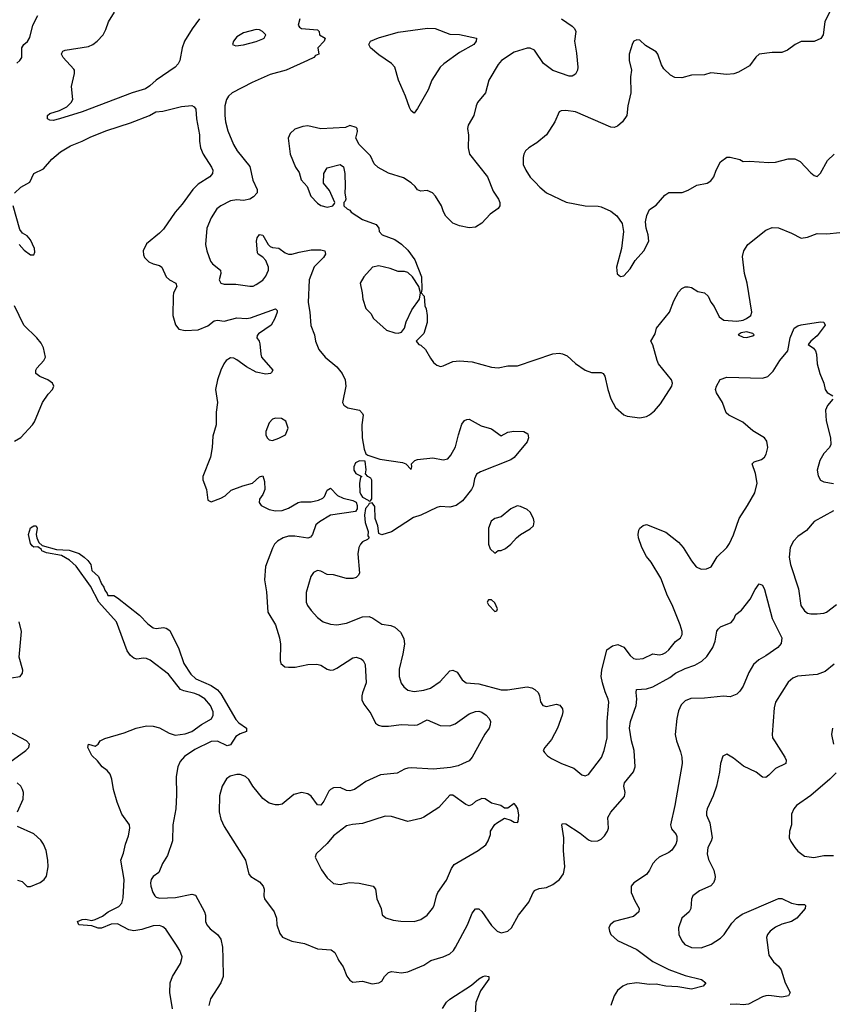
# Model space of a CAD drawing. Header units: inches. Extents: x 2057696 to 2160536, y 827480 to 1016834.
# Tile 262 of 422: x 2136803 to 2141843, y 929717 to 935824. Entities that reach past the tile are written whole.
import ezdxf

# ---------------------------------------------------------------- set-up
doc = ezdxf.new("R2010")
doc.units = ezdxf.units.IN
doc.header["$MEASUREMENT"] = 0
for name, color, linetype in [('C1932', 7, 'Continuous'), ('C1933', 7, 'Continuous'), ('C1942', 7, 'Continuous'), ('C1943', 7, 'Continuous')]:
    doc.layers.add(name, color=color, linetype=linetype)

msp = doc.modelspace()

# ---------------------------------------------------------------- linework, layer by layer
at = {"layer": 'C1932', "color": 5}
for points, elevation in [([(2137750.5, 929689.5), (2137734.9, 929790), (2137736.5, 929850), (2137751.4, 929890), (2137800.6, 929970), (2137808, 930000)], 380), ([(2138061.9, 930000), (2138064, 929890), (2138049.7, 929850), (2137987.2, 929750), (2137976.9, 929710)], 380), ([(2138775.4, 930000), (2138780.3, 929990), (2138808.8, 929950), (2138831.6, 929891.6), (2138850, 929865.5), (2138870, 929853.4), (2138930, 929860.5), (2138990, 929844.4), (2139030, 929850.4), (2139050, 929859.1), (2139065.4, 929890), (2139090, 929914.6), (2139110, 929920.8), (2139170, 929912.4), (2139210, 929919), (2139310, 929959.1), (2139352, 929988), (2139394.2, 930000)], 420), ([(2139425.7, 929690), (2139450, 929728.9), (2139470, 929749.1), (2139605.3, 929834.7), (2139650, 929874.5), (2139674.5, 929890), (2139690, 929894.1), (2139713.4, 929890), (2139712.4, 929872.4), (2139660.6, 929799.4), (2139631.3, 929728.7), (2139624.3, 929584.3)], 380)]:
    msp.add_lwpolyline(points, dxfattribs=dict(at, elevation=elevation))
at = {"layer": 'C1933', "color": 5}
for points, elevation in [([(2137918.4, 935830), (2137872.3, 935767.7), (2137824.2, 935690), (2137810.2, 935650), (2137795.2, 935570), (2137784.9, 935550), (2137766.9, 935530), (2137650.2, 935450), (2137610, 935412.8), (2137583.9, 935396.1), (2137499.6, 935370), (2137190, 935252.8), (2137050, 935208.4), (2137010, 935199.6), (2136990, 935200.7), (2136976, 935210), (2136975.1, 935230), (2136990, 935241.6), (2137050, 935260.3), (2137095.9, 935284.1), (2137123, 935310), (2137131.6, 935330), (2137123.1, 935410), (2137143.7, 935490), (2137142.6, 935510), (2137137.8, 935517.8), (2137071.6, 935590), (2137062, 935610), (2137063.5, 935616.5), (2137070.8, 935629.2), (2137085.7, 935634.3), (2137230, 935658.6), (2137257.2, 935670), (2137284.2, 935690), (2137320.4, 935730), (2137337, 935763), (2137352.6, 935810), (2137389.8, 935870.2)], 420), ([(2136786, 935554), (2136803, 935570), (2136815.4, 935590), (2136815.1, 935650), (2136829.1, 935670.9), (2136850.6, 935689.4), (2136866, 935714), (2136884.5, 935790), (2136915, 935850)], 440), ([(2138541.3, 935830), (2138530.4, 935790), (2138537.3, 935777.3), (2138550, 935768.7), (2138650, 935761), (2138661, 935750), (2138662, 935730), (2138698, 935710), (2138691, 935690), (2138651.3, 935650), (2138658.8, 935610), (2138637.4, 935602.6), (2138626.4, 935590), (2138588.4, 935570), (2138455.8, 935510), (2138356.8, 935483.2), (2138244.6, 935435.4), (2138121.5, 935370), (2138098.4, 935350), (2138085.6, 935330), (2138074.7, 935290), (2138074.7, 935230), (2138079.6, 935190), (2138094.1, 935134.1), (2138128.9, 935050), (2138151.6, 935010), (2138230, 934914.4), (2138248.2, 934828.2), (2138275.2, 934770), (2138274.7, 934750), (2138253.7, 934726.3), (2138230, 934711.1), (2138190, 934701.7), (2138150, 934707.1), (2138110, 934701), (2138050.2, 934669.8), (2138026.4, 934650), (2137990, 934595.1), (2137962.6, 934530), (2137955.6, 934430), (2137963.6, 934390), (2137986.8, 934326.8), (2137998.7, 934310), (2138049, 934270), (2138050.2, 934250), (2138039.5, 934210), (2138050.3, 934190.3), (2138070, 934184.4), (2138143, 934183), (2138230, 934171.6), (2138250, 934171.7), (2138270, 934180.9), (2138310, 934208.9), (2138330, 934233), (2138345.7, 934270), (2138345.3, 934290), (2138330, 934329.6), (2138310, 934351.8), (2138280.9, 934370), (2138278.4, 934378.4), (2138272.3, 934450), (2138276, 934470), (2138290, 934490.7), (2138310, 934487.3), (2138343.1, 934430), (2138357.3, 934417.3), (2138370, 934411.7), (2138410, 934407), (2138450, 934378.3), (2138470, 934369.3), (2138490.6, 934369.4), (2138537, 934383), (2138610, 934395.6), (2138670, 934396.9), (2138694.9, 934390), (2138699.5, 934370), (2138686.7, 934350), (2138629.6, 934290.4), (2138597.8, 934210), (2138591.3, 934070), (2138602, 934010), (2138608.2, 933928.2), (2138632.2, 933870), (2138637.6, 933830), (2138657.5, 933777.5), (2138697, 933730), (2138770.3, 933670), (2138802.3, 933630), (2138822.6, 933590), (2138825.3, 933550), (2138806, 933450), (2138813.7, 933433.7), (2138837.1, 933417.1), (2138910, 933402.4), (2138930, 933381), (2138934, 933370), (2138925.3, 933310), (2138927, 933230), (2138939.1, 933159.1), (2138950.7, 933130.7), (2138962, 933122), (2139037.4, 933097.4), (2139178, 933078), (2139198, 933070), (2139230, 933034), (2139235.3, 933050), (2139234, 933070), (2139254, 933090), (2139270, 933095.8), (2139365.5, 933105.5), (2139430, 933094.8), (2139459, 933101), (2139477.2, 933122.8), (2139506.2, 933173.8), (2139524, 933250), (2139545.2, 933314.8), (2139562.2, 933337.8), (2139576.1, 933343.9), (2139590, 933345.3), (2139665.1, 933305.1), (2139730, 933286.4), (2139790, 933242.8), (2139830, 933265.5), (2139867.9, 933272.1), (2139930.4, 933270.4), (2139955.2, 933255.2), (2139959.3, 933230), (2139950, 933206), (2139870, 933107.6), (2139850, 933094.7), (2139660.8, 933019.2), (2139635.6, 933004.4), (2139623.4, 932976.6), (2139615.8, 932930), (2139606, 932910), (2139550, 932839.7), (2139510, 932809.8), (2139470, 932800.4), (2139410, 932804.4), (2139390, 932798.7), (2139290.5, 932750), (2139244.7, 932735.3), (2139110, 932646.9), (2139050, 932629.6), (2139030, 932637.2), (2139025, 932685), (2139007.6, 932730), (2139005.3, 932805.3), (2138990, 932826.9), (2138970, 932822.2), (2138965.2, 932810), (2138947.3, 932792.7), (2138940.7, 932750), (2138945.4, 932705.4), (2138964.3, 932650), (2138962.4, 932622.4), (2138970.4, 932610), (2138960.3, 932599.7), (2138930, 932585.6), (2138915.8, 932570), (2138907, 932550), (2138899.5, 932510), (2138910.4, 932390), (2138903.1, 932376.9), (2138890, 932364.5), (2138870, 932356.9), (2138830, 932357.4), (2138750, 932380.5), (2138710, 932383.6), (2138670, 932402.9), (2138650, 932407.3), (2138625.4, 932394.6), (2138608.4, 932370), (2138578.7, 932270), (2138579.5, 932210), (2138587.2, 932190), (2138610, 932159.3), (2138650, 932114.9), (2138684.9, 932090), (2138730, 932073.7), (2138770, 932070.3), (2138830, 932080.3), (2138930, 932120.9), (2138970, 932121.1), (2138992.2, 932112.2), (2139050, 932075.3), (2139105.4, 932065.4), (2139130, 932055.8), (2139165.5, 932025.5), (2139184.8, 931984.8), (2139189.1, 931950), (2139180.2, 931890), (2139156.2, 931796.2), (2139156.9, 931750), (2139168.2, 931708.2), (2139185.5, 931685.5), (2139210, 931665.7), (2139250, 931656.1), (2139310, 931665), (2139350, 931678), (2139410, 931718), (2139470, 931784.9), (2139490, 931788.4), (2139516.2, 931776.2), (2139547.7, 931730), (2139571.3, 931710), (2139650, 931705.4), (2139790, 931667.2), (2139827.9, 931667.9), (2139950, 931685.8), (2139979.5, 931679.5), (2139998, 931670), (2140000, 931668)], 440), ([(2140000, 935628.3), (2139995.3, 935635.3), (2139970, 935646.6), (2139950, 935647), (2139870, 935623.5), (2139791.8, 935570), (2139770, 935546), (2139712.2, 935450), (2139692.4, 935370), (2139643.1, 935310), (2139634, 935290), (2139619.3, 935230), (2139585.5, 935170), (2139580.4, 935150), (2139586.9, 935106.9), (2139583.6, 935030), (2139593.4, 934990), (2139704.9, 934850), (2139740.4, 934760.4), (2139773.7, 934710), (2139781.3, 934690), (2139781.6, 934670), (2139770, 934652.7), (2139722, 934618), (2139670, 934561.2), (2139630, 934537), (2139590, 934532), (2139530, 934546), (2139490, 934562.7), (2139445.4, 934605.4), (2139431.6, 934631.6), (2139419.6, 934670), (2139381.6, 934730), (2139362.7, 934750), (2139330, 934765.1), (2139290, 934760.7), (2139270, 934769.5), (2139255.1, 934790), (2139230, 934812.3), (2139183.3, 934843.3), (2139090, 934872.3), (2139027.2, 934907.2), (2139001.2, 934930), (2138979.6, 934979.6), (2138908, 935050), (2138888, 935090), (2138898, 935130), (2138895.3, 935150), (2138890, 935155.3), (2138850, 935168), (2138823.6, 935156.4), (2138670, 935147.8), (2138590, 935166), (2138558, 935162), (2138510, 935146), (2138480.9, 935119.1), (2138467.7, 935090), (2138480.5, 934990), (2138512.7, 934910), (2138536, 934876), (2138548, 934830), (2138586, 934790), (2138607.7, 934730), (2138650, 934686.8), (2138670, 934670.8), (2138710, 934660.7), (2138746, 934670), (2138756.4, 934683.6), (2138758, 934690), (2138724, 934764), (2138688, 934810), (2138689, 934870), (2138710, 934906), (2138790, 934926), (2138810.5, 934910.5), (2138819.1, 934870), (2138822, 934790), (2138818.8, 934750), (2138824.7, 934710), (2138822, 934698), (2138814, 934690), (2138814, 934670), (2138834, 934650), (2138850, 934642), (2138858, 934630), (2138930, 934585.5), (2139013.7, 934553.7), (2139031, 934530), (2139032, 934510), (2139051.3, 934490), (2139130, 934460.7), (2139172, 934432), (2139210, 934394.8), (2139254.6, 934334.6), (2139295.5, 934230), (2139298, 934150), (2139292, 934130), (2139310.6, 934110), (2139314.8, 934050), (2139324, 934030), (2139330.7, 933990), (2139330, 933946), (2139310, 933878), (2139262, 933830), (2139278, 933810), (2139290, 933804.9), (2139318.9, 933778.9), (2139350, 933724.7), (2139370, 933698), (2139390, 933682), (2139412, 933672), (2139430, 933676), (2139490, 933704.9), (2139530, 933708.2), (2139610, 933701.3), (2139730, 933668), (2139770, 933664.9), (2139830, 933677.3), (2139890, 933676.3), (2140000, 933714)], 460), ([(2136771.1, 934748.9), (2136810, 934784.4), (2136864.7, 934815.3), (2136891.2, 934870), (2136950, 934899.7), (2137001.4, 934958.6), (2137056, 935004), (2137118.7, 935041.3), (2137190, 935069.7), (2137243.1, 935096.9), (2137342.4, 935137.6), (2137490, 935185.2), (2137607.4, 935230), (2137646.9, 935253.1), (2137690, 935257.3), (2137806.3, 935286.3), (2137870, 935291.2), (2137884.5, 935284.5), (2137895.4, 935270), (2137898.4, 935210), (2137918.7, 935110), (2137918, 935070), (2137924.1, 935030), (2137940.9, 934990), (2137993, 934910), (2138000.7, 934890), (2137998.5, 934870), (2137983.1, 934850), (2137910, 934803.2), (2137876.3, 934770), (2137810, 934678.8), (2137767.9, 934630), (2137695, 934525), (2137670, 934498.9), (2137590, 934434.5), (2137568.8, 934390), (2137570, 934366), (2137577.1, 934350), (2137603.1, 934323.1), (2137630, 934310.2), (2137670, 934300.2), (2137685.3, 934290), (2137710.4, 934230), (2137731.2, 934211.2), (2137770.6, 934190), (2137777, 934170), (2137756.9, 934130), (2137754.3, 934110), (2137751.8, 933990), (2137770, 933930.4), (2137790, 933904.7), (2137830, 933895.4), (2137910, 933899.8), (2137970, 933925.8), (2138010, 933956.5), (2138030, 933960.2), (2138070, 933953.5), (2138150, 933974.7), (2138209.8, 933970.2), (2138234.4, 933974.4), (2138390, 934030.5), (2138399.3, 934019.3), (2138400.5, 934010), (2138386, 933970), (2138362.8, 933930), (2138283.6, 933876.4), (2138275.8, 933864.2), (2138274.6, 933850), (2138288, 933830), (2138293.1, 933813.1), (2138297.7, 933750), (2138303.5, 933730), (2138373.4, 933650), (2138364.9, 933635.1), (2138358, 933630), (2138330, 933626.2), (2138270, 933637.7), (2138209.9, 933669.9), (2138150, 933715), (2138130, 933724.1), (2138110, 933726.4), (2138083.2, 933710), (2138068.4, 933690), (2138051.1, 933650), (2138030.2, 933590), (2138018.2, 933530), (2138029.2, 933450), (2138020.7, 933390), (2138020.8, 933310), (2137999.9, 933240.1), (2137995.8, 933170), (2137986.5, 933110), (2137939.1, 932990), (2137939.1, 932970), (2137962, 932910), (2137970, 932844.7), (2137990, 932833.4), (2138050, 932855.3), (2138078, 932870), (2138115, 932905), (2138186.5, 932933.5), (2138247.6, 932950), (2138290, 932988.7), (2138310, 932994), (2138320.2, 932960.2), (2138323.2, 932910), (2138310, 932878), (2138290.3, 932850), (2138288.9, 932830), (2138301.1, 932810), (2138350, 932785), (2138390, 932777.8), (2138430, 932779.7), (2138470, 932794.3), (2138530, 932829.1), (2138546, 932834), (2138610, 932833.5), (2138656, 932844), (2138683.6, 932856.4), (2138693.9, 932866.1), (2138710, 932906), (2138730, 932919.1), (2138773.3, 932873.3), (2138810, 932855.9), (2138870, 932841.8), (2138890, 932831), (2138897, 932810), (2138896.1, 932790), (2138885.7, 932774.3), (2138730, 932750.8), (2138662, 932710), (2138639.6, 932690), (2138619.5, 932630), (2138605.8, 932614.2), (2138590, 932608.6), (2138510, 932621.1), (2138470, 932619.8), (2138438, 932610), (2138402.4, 932590), (2138383.1, 932570), (2138370, 932546), (2138328.4, 932431.6), (2138320.3, 932350), (2138334.4, 932274.4), (2138341.5, 932150), (2138390.2, 932070), (2138414.7, 931990), (2138419.6, 931950), (2138418.3, 931850), (2138422.6, 931830), (2138447.3, 931810), (2138470, 931806.9), (2138511.8, 931808.2), (2138590, 931825.3), (2138645.5, 931825.5), (2138670, 931819.3), (2138710, 931794.4), (2138730, 931788.9), (2138750, 931792), (2138770, 931802), (2138870, 931865.3), (2138890, 931869), (2138920, 931860), (2138933.7, 931850), (2138945.1, 931825.1), (2138950.9, 931710.9), (2138928.8, 931648.8), (2138924.4, 931630), (2138925.8, 931605.8), (2138938.2, 931578.2), (2138979.8, 931519.8), (2139010, 931460.5), (2139027.9, 931447.9), (2139050, 931441.3), (2139090, 931441.1), (2139170, 931451.3), (2139252.7, 931447.3), (2139270, 931450.3), (2139330, 931482), (2139410, 931446.2), (2139470, 931444.1), (2139504.1, 931455.9), (2139590, 931519.2), (2139630, 931533.8), (2139650, 931534.9), (2139670, 931528.8), (2139697.1, 931510), (2139715.8, 931490), (2139722.4, 931470), (2139721.3, 931450), (2139714, 931430), (2139687, 931393), (2139610, 931249.6), (2139590, 931227.2), (2139550, 931207.4), (2139523.5, 931196.5), (2139474.3, 931185.7), (2139370, 931175.2), (2139230, 931183.1), (2139210, 931180.8), (2139190, 931174.8), (2139144, 931150), (2139040.8, 931139.2), (2138950, 931098.8), (2138878.9, 931050), (2138850, 931040.2), (2138830, 931043.7), (2138790, 931060.6), (2138750, 931059.3), (2138730.2, 931049.8), (2138721.1, 931038.9), (2138690, 930976.9), (2138670, 930951.5), (2138650, 930953.3), (2138610, 931006.9), (2138590, 931023.1), (2138550, 931030.8), (2138502.6, 931017.4), (2138430, 930958.9), (2138410, 930953.7), (2138390, 930954.7), (2138350, 930964.2), (2138310, 930992.4), (2138248.7, 931068.7), (2138223.4, 931110), (2138204, 931130), (2138170, 931142.3), (2138150, 931142.2), (2138108.5, 931131.5), (2138085.5, 931114.5), (2138058.3, 931070), (2138041.3, 931010), (2138040.8, 930910), (2138050, 930864), (2138070, 930820.5), (2138204, 930610), (2138224.6, 930524.6), (2138237, 930510), (2138290, 930476), (2138313.8, 930450), (2138318.6, 930430), (2138316.1, 930390), (2138321.5, 930370), (2138381.7, 930290), (2138394.9, 930250), (2138397.1, 930210), (2138416.7, 930156.7), (2138433, 930133), (2138490, 930108), (2138570, 930093.7), (2138650, 930060.8), (2138734.4, 930054.4), (2138757.1, 930037.1), (2138775.4, 930000)], 420), ([(2140000, 935054.3), (2139960.4, 935030), (2139939.5, 935010), (2139928.9, 934990), (2139924.9, 934970), (2139926.4, 934926.4), (2139942, 934890), (2139970, 934848.2), (2140000, 934816.6)], 480), ([(2136798.7, 934430), (2136830, 934393.7), (2136870, 934366), (2136890, 934366), (2136896.9, 934383.1), (2136895.1, 934404.9), (2136870, 934459.6), (2136850, 934482.6), (2136820.2, 934500.2), (2136802.9, 934522.9), (2136762.7, 934670)], 420), ([(2136771.2, 933208.8), (2136810, 933233.4), (2136881.7, 933310), (2136894.8, 933330), (2136944.8, 933450), (2136978.4, 933501.6), (2137005.7, 933530), (2137014.3, 933550), (2137007, 933570), (2136977, 933590), (2136927.8, 933610), (2136902.8, 933630), (2136902.4, 933650), (2136910, 933662.8), (2136953, 933710), (2136962.6, 933730), (2136950, 933789.5), (2136936.8, 933816.8), (2136910, 933849.8), (2136828.9, 933928.9), (2136770, 934048.2)], 420), ([(2137808, 930000), (2137810.5, 930010), (2137796.2, 930050), (2137770.8, 930090), (2137710, 930182.2), (2137690, 930197.3), (2137670, 930204.5), (2137630, 930202.9), (2137560.2, 930179.8), (2137510, 930172.1), (2137478.9, 930178.9), (2137410, 930215.3), (2137370, 930213.9), (2137310, 930189.1), (2137290, 930189.8), (2137250, 930202.6), (2137170, 930209.7), (2137161.2, 930230), (2137190, 930243.1), (2137210, 930244.9), (2137250, 930236.1), (2137270, 930241.8), (2137315.8, 930264.2), (2137351.5, 930290), (2137417.6, 930322.4), (2137435.9, 930344.1), (2137443.9, 930376.1), (2137449.9, 930489.9), (2137429.8, 930610), (2137446.8, 930653.2), (2137459.8, 930710), (2137478.1, 930761.9), (2137486.6, 930810), (2137484.5, 930830), (2137436.4, 930896.4), (2137406.4, 930970), (2137384.1, 931050), (2137374.1, 931114.1), (2137363.5, 931143.5), (2137346.3, 931166.3), (2137314.5, 931190), (2137285.9, 931225.9), (2137250, 931259.5), (2137225.6, 931310), (2137229.2, 931330), (2137270, 931317.3), (2137289.5, 931330.5), (2137301.2, 931350), (2137330, 931365.5), (2137450, 931400.5), (2137525.2, 931430), (2137590, 931444), (2137630, 931441.8), (2137670, 931431.2), (2137730, 931397.4), (2137766.7, 931386.7), (2137830, 931393.6), (2137870, 931408.3), (2137930, 931452.5), (2137992.1, 931487.9), (2138003.8, 931510), (2138002.5, 931530), (2137986.3, 931570), (2137950.4, 931610.4), (2137914.5, 931634.5), (2137890, 931645), (2137820.4, 931660.4), (2137799.6, 931670), (2137724.9, 931765), (2137611.1, 931851.1), (2137590, 931860.8), (2137570, 931862.7), (2137530, 931858), (2137510, 931863.6), (2137490, 931879.3), (2137470, 931909.4), (2137402.7, 932090), (2137294.4, 932210), (2137241.2, 932310), (2137153.8, 932433.8), (2137112.5, 932472.5), (2137061.4, 932501.4), (2136970, 932516.8), (2136939.6, 932530), (2136937.1, 932537.1), (2136915.1, 932555.1), (2136890, 932552.7), (2136880.1, 932560.1), (2136870, 932575.3), (2136858, 932630), (2136870, 932672.2), (2136890, 932684.4), (2136905.4, 932685.4), (2136910.4, 932670.4), (2136904.2, 932630), (2136908.4, 932610), (2136922, 932582), (2136941.7, 932561.7), (2137030, 932537.4), (2137110, 932533.8), (2137172.1, 932512.1), (2137203.1, 932490), (2137225.3, 932470), (2137244.1, 932444.1), (2137250, 932406.8), (2137291, 932370), (2137310, 932324.7), (2137324.9, 932304.9), (2137330, 932284.7), (2137345.8, 932265.8), (2137350, 932252), (2137387.3, 932252.7), (2137410, 932238), (2137546, 932130), (2137596.8, 932076.8), (2137630, 932051), (2137650, 932046.8), (2137694.4, 932054.4), (2137710.7, 932050.7), (2137734.4, 932034.4), (2137790, 931920.7), (2137820.7, 931830), (2137864.9, 931764.9), (2137895.7, 931735.7), (2137990, 931694.4), (2138030, 931666.7), (2138050, 931642), (2138143, 931482.9), (2138161.7, 931461.7), (2138210.1, 931430), (2138210, 931408.1), (2138170, 931394.4), (2138143.2, 931376.8), (2138110, 931325.7), (2138090, 931320.5), (2138030, 931349.1), (2137990, 931346), (2137890, 931297.8), (2137825.6, 931254.4), (2137797.6, 931222.4), (2137783, 931190), (2137772.8, 931130), (2137775.3, 931015.3), (2137770.5, 930930), (2137752.7, 930830), (2137750.6, 930730), (2137719.6, 930640.4), (2137689.1, 930590), (2137665.4, 930534.6), (2137631.5, 930508.5), (2137617.8, 930490), (2137613.5, 930470), (2137615.3, 930450), (2137627.9, 930410), (2137641.1, 930390), (2137650, 930381.5), (2137670, 930374), (2137770, 930378.8), (2137870, 930399.2), (2137893.3, 930393.3), (2137948.7, 930290), (2137956.2, 930270), (2137954.4, 930230), (2137962.7, 930210), (2137985, 930185), (2138030, 930149.2), (2138050, 930120.3), (2138060.6, 930070), (2138061.9, 930000)], 380), ([(2136750, 931740.7), (2136806, 931750), (2136821.1, 931770), (2136821.7, 931790), (2136799.4, 931870), (2136813.2, 932030), (2136798.8, 932090)], 420), ([(2136741.9, 931218.1), (2136841.3, 931290), (2136858.4, 931310), (2136862.7, 931330), (2136845.2, 931350), (2136731.1, 931411.1)], 420), ([(2136789.8, 930910), (2136823.9, 930990), (2136826.2, 931030), (2136821, 931050), (2136809.7, 931070), (2136786.3, 931090)], 420), ([(2136790, 930486), (2136818.6, 930478.6), (2136850, 930448.2), (2136870, 930447), (2136928.7, 930471.3), (2136954.5, 930490), (2136968.3, 930511.7), (2136978.5, 930570), (2136978, 930610), (2136967.1, 930670), (2136949.7, 930710), (2136933.9, 930733.9), (2136890, 930774.3), (2136790, 930819.7)], 420), ([(2139394.2, 930000), (2139429.5, 930010), (2139470, 930029.3), (2139492.7, 930050), (2139506, 930070), (2139579.4, 930210), (2139610, 930282), (2139630, 930308.2), (2139650, 930308.4), (2139670, 930292.7), (2139730, 930204.9), (2139763.8, 930170), (2139790, 930160.3), (2139830, 930170.3), (2139853.5, 930190), (2139895.9, 930270), (2139960.3, 930350), (2139987.1, 930410), (2139997.3, 930422.7), (2140000, 930424)], 420)]:
    msp.add_lwpolyline(points, dxfattribs=dict(at, elevation=elevation))
for points, elevation in [([(2138270, 935763), (2138190, 935743.6), (2138150, 935718), (2138128.2, 935690), (2138122, 935670), (2138142.4, 935662.4), (2138190, 935668), (2138270.4, 935689.6), (2138310, 935705.6), (2138318.7, 935710), (2138329.6, 935730), (2138309.4, 935750), (2138290, 935760.5)], 440), ([(2139250, 935245.2), (2139230, 935259.3), (2139220.1, 935280.1), (2139196.4, 935350), (2139152.8, 935450), (2139128.7, 935530), (2139110, 935553.3), (2139030, 935605.8), (2138977.7, 935650), (2138967.8, 935670), (2138979.6, 935690), (2139028.8, 935711.2), (2139150, 935747.2), (2139332.2, 935772.2), (2139378.8, 935770), (2139470, 935734), (2139530, 935731.5), (2139636, 935710), (2139633.4, 935690), (2139619.1, 935670), (2139530, 935620.5), (2139433, 935550), (2139411.3, 935528.7), (2139359.3, 935450), (2139335.8, 935390), (2139270, 935272.7)], 440), ([(2139030, 934298), (2138990.5, 934289.5), (2138937.3, 934230), (2138914, 934190), (2138927.7, 934130), (2138930.8, 934090), (2138950, 934032), (2138981, 934001), (2138998, 933970), (2139077.5, 933897.5), (2139130, 933880.7), (2139150, 933878.8), (2139170, 933886), (2139189.2, 933910), (2139199, 933950), (2139235.5, 934024.5), (2139282, 934090), (2139288, 934130), (2139278, 934170), (2139239, 934230), (2139210, 934255.3), (2139190, 934261.2), (2139150, 934261.2), (2139100.5, 934280.5)], 460), ([(2138390, 933353.2), (2138370, 933345.2), (2138350, 933322.7), (2138330.4, 933270), (2138330.4, 933250), (2138337.3, 933230), (2138350, 933217.3), (2138370, 933213.4), (2138410, 933227.7), (2138452, 933248), (2138469, 933290), (2138453.2, 933333.2), (2138426, 933350)], 440), ([(2138910, 933087.7), (2138884.9, 933075.1), (2138874.7, 933050), (2138875.7, 933030), (2138888.3, 933008.3), (2138924.2, 932990), (2138916, 932984), (2138909.8, 932950.2), (2138913, 932893), (2138918.4, 932878.4), (2138930, 932861.5), (2138964.3, 932844.3), (2138970, 932836.9), (2138979.6, 932840.4), (2138987, 932853), (2138988, 932968), (2138981.2, 932981.2), (2138961.7, 932990), (2138946.8, 933006.8), (2138952, 933032), (2138946.5, 933086.5)], 440), ([(2139888.9, 932808.9), (2139850, 932789.3), (2139790, 932741.2), (2139750, 932729.2), (2139726.9, 932713.1), (2139710.7, 932670), (2139710.9, 932570.9), (2139722, 932542), (2139750, 932514), (2139770, 932532), (2139790, 932532), (2139815.5, 932544.5), (2139848.7, 932570), (2139884, 932610), (2139910, 932630.8), (2139970, 932666), (2139990, 932684.7), (2139993.2, 932710), (2139989, 932730), (2139970, 932768.7), (2139950, 932785.2), (2139910, 932805.2)], 460), ([(2139730, 932226), (2139710, 932226), (2139702, 932210), (2139710, 932194), (2139750, 932154), (2139762, 932158), (2139766, 932170), (2139750, 932206)], 460), ([(2139490, 931014), (2139470, 931014), (2139403, 930937), (2139310, 930877), (2139291.3, 930870), (2139210, 930851.2), (2139110, 930882.4), (2139070, 930883.6), (2138930, 930838.3), (2138867.6, 930832.4), (2138830, 930823.6), (2138750, 930762.4), (2138710, 930714.5), (2138640.7, 930650), (2138636.3, 930630), (2138674.9, 930550), (2138710, 930502), (2138750, 930464.9), (2138790, 930459.5), (2138848.7, 930471.3), (2138908.3, 930468.3), (2138994.9, 930450), (2139008.9, 930430), (2139017.3, 930370), (2139044.2, 930310), (2139052.1, 930272.1), (2139073.1, 930253.1), (2139118.9, 930238.9), (2139167, 930233), (2139250, 930230.4), (2139290, 930243.1), (2139330, 930270.4), (2139362.9, 930310), (2139373.6, 930330), (2139387.3, 930390), (2139396.2, 930410), (2139450, 930487.3), (2139481.5, 930558.5), (2139497.2, 930582.8), (2139646, 930670), (2139693.8, 930706.2), (2139709, 930730), (2139724, 930770), (2139724, 930790), (2139749.1, 930830.9), (2139760.2, 930839.8), (2139810, 930872), (2139850, 930858), (2139870, 930846), (2139890, 930844.7), (2139895.3, 930850), (2139899.5, 930890), (2139891.6, 930928.4), (2139881.2, 930950), (2139870, 930961.2), (2139830, 930934), (2139810, 930934), (2139788, 930950), (2139730, 930965.2), (2139690, 930991.8), (2139670, 930992.3), (2139630, 930975.1), (2139610, 930956), (2139590, 930948.7), (2139570, 930955.1)], 440)]:
    msp.add_lwpolyline(points, close=True, dxfattribs=dict(at, elevation=elevation))
at = {"layer": 'C1942', "color": 5}
for points, elevation in [([(2140705.3, 930000), (2140730, 929981.7), (2140830, 929932.8), (2140930, 929896.2), (2141031.3, 929870), (2141058, 929850), (2141042.8, 929830), (2140970, 929809.8), (2140884.1, 929824.1), (2140810, 929828.5), (2140750, 929841.8), (2140710, 929840.2), (2140630, 929849.9), (2140570, 929841.8), (2140543.1, 929830), (2140510, 929803), (2140490.3, 929770), (2140470.3, 929710)], 420), ([(2141464.7, 930000), (2141479.3, 929979.3), (2141510, 929952.4), (2141525.7, 929930), (2141550.2, 929850), (2141581.6, 929790), (2141571, 929770), (2141530, 929760.4), (2141450, 929770.9), (2141430, 929769.7), (2141410, 929763.5), (2141323, 929717), (2141290, 929712.8), (2141250, 929717.6), (2141210, 929716.2)], 440)]:
    msp.add_lwpolyline(points, dxfattribs=dict(at, elevation=elevation))
at = {"layer": 'C1943', "color": 5}
for points, elevation in [([(2141826, 935870), (2141797.6, 935810), (2141787, 935730), (2141772.4, 935707.6), (2141730, 935689.7), (2141650, 935687.8), (2141613.4, 935670), (2141565.7, 935634.3), (2141530, 935619.7), (2141470, 935619.8), (2141390, 935609.7), (2141368.5, 935591.5), (2141330, 935537.6), (2141261.1, 935498.9), (2141232.1, 935487.9), (2141190, 935483.5), (2141090, 935494.7), (2141050, 935482.9), (2140970, 935479.3), (2140910, 935464), (2140866.3, 935466.3), (2140840.1, 935480.1), (2140798.6, 935518.6), (2140784.5, 935544.5), (2140760.9, 935610), (2140750, 935625.2), (2140684.2, 935664.2), (2140650, 935697.2), (2140630, 935699.3), (2140611.3, 935690), (2140603.4, 935676.6), (2140583.8, 935610), (2140583.8, 935570), (2140598, 935510), (2140590.7, 935470), (2140594, 935370), (2140574, 935290), (2140567.7, 935230), (2140542, 935190), (2140510, 935163.6), (2140490, 935155.8), (2140470, 935157.2), (2140250, 935252), (2140190, 935260.5), (2140160.4, 935259.6), (2140148.2, 935251.8), (2140121.6, 935190), (2140070.4, 935110), (2140010, 935060.4), (2140000, 935054.3)], 480), ([(2140163.8, 935830), (2140230, 935784.4), (2140244.4, 935770), (2140251.5, 935751.5), (2140244.6, 935690), (2140256.7, 935616.7), (2140264.2, 935530), (2140262.6, 935510), (2140250, 935487), (2140230, 935474.7), (2140210, 935472.8), (2140110, 935509.8), (2140051.4, 935551.4), (2140000, 935628.3)], 460), ([(2140000, 934816.6), (2140030, 934784.9), (2140070.2, 934750.2), (2140192.8, 934692.8), (2140310, 934670.3), (2140390, 934668), (2140410, 934663), (2140470, 934637.1), (2140506.9, 934606.9), (2140539.5, 934559.5), (2140548.4, 934510), (2140536.1, 934403.9), (2140504.9, 934290), (2140508.2, 934248.2), (2140530, 934231.3), (2140550, 934236), (2140590, 934278.8), (2140620.9, 934330), (2140674.5, 934390), (2140705.1, 934450), (2140701.6, 934490), (2140689.3, 934530.7), (2140685.2, 934570), (2140692.7, 934610), (2140710, 934646), (2140750, 934674), (2140804.1, 934735.9), (2140830, 934751.3), (2140912.7, 934752.7), (2140950, 934766.8), (2141002, 934798), (2141066, 934810), (2141090, 934824.7), (2141108.7, 934850), (2141122, 934890), (2141150, 934942), (2141190, 934971.3), (2141210, 934971.3), (2141270, 934956), (2141290, 934944.7), (2141330, 934946.8), (2141450, 934937.3), (2141490, 934940.5), (2141570, 934961.3), (2141610, 934961.3), (2141644.8, 934944.8), (2141710, 934874.8), (2141730, 934858), (2141750, 934851.3), (2141770, 934871.3), (2141814, 934950), (2141855.1, 934990)], 480), ([(2140000, 933714), (2140110, 933751.7), (2140150, 933754.6), (2140170, 933750.4), (2140198.5, 933738.5), (2140250, 933692.4), (2140310, 933650.8), (2140350, 933634.8), (2140410, 933636), (2140422, 933630), (2140433.2, 933613.2), (2140450.4, 933530), (2140470, 933471.3), (2140499.1, 933419.1), (2140550, 933374), (2140570, 933363.8), (2140650, 933354.4), (2140690, 933362.4), (2140710, 933372.4), (2140741.3, 933398.7), (2140778.2, 933441.8), (2140848.3, 933550), (2140851.9, 933570), (2140844.8, 933590), (2140765.3, 933690), (2140756, 933710), (2140730, 933808), (2140718, 933830), (2140744.2, 933875.8), (2140753, 933910), (2140832.4, 934010), (2140860.6, 934079.4), (2140890, 934134), (2140910, 934156.3), (2140930, 934167.7), (2140950, 934167.7), (2140970, 934162.8), (2141010, 934138), (2141050.7, 934130), (2141073, 934110), (2141090, 934071.3), (2141110, 934046), (2141141.6, 933981.6), (2141170, 933960.3), (2141250, 933953.8), (2141290, 933960.6), (2141311.3, 933970), (2141337.4, 933990), (2141345.1, 934010), (2141315.3, 934190), (2141298, 934250), (2141285.6, 934354.4), (2141294.7, 934390), (2141319.6, 934430), (2141430, 934519.3), (2141470, 934535.8), (2141510, 934532.2), (2141590, 934500.3), (2141650, 934468.5), (2141690, 934474.3), (2141750, 934498.4), (2141810, 934495.3), (2141890, 934503.7)], 460), ([(2140000, 931668), (2140018.4, 931650), (2140027, 931630), (2140032.5, 931592.5), (2140046.8, 931570), (2140070, 931563.8), (2140130, 931577.3), (2140152.1, 931572.1), (2140170.6, 931550), (2140172.7, 931530), (2140168.2, 931510), (2140139.5, 931430), (2140101.5, 931358.5), (2140059.1, 931310), (2140050.7, 931290), (2140057.5, 931277.5), (2140077, 931257), (2140101.8, 931241.8), (2140164, 931210), (2140240.6, 931180.6), (2140290, 931140.5), (2140310, 931133.4), (2140330, 931142.8), (2140411.5, 931248.5), (2140427.6, 931290), (2140446.4, 931370), (2140446.8, 931470), (2140456.4, 931590), (2140453.3, 931610), (2140434.1, 931654.1), (2140417.3, 931710), (2140409.8, 931750), (2140413, 931790), (2140444.9, 931915.1), (2140480.1, 931939.9), (2140512.5, 931947.5), (2140550, 931932), (2140590, 931879.5), (2140610, 931862.6), (2140630, 931857.4), (2140670, 931861.5), (2140729.8, 931890.2), (2140770, 931884.7), (2140790, 931887.8), (2140810, 931898.9), (2140830, 931915.3), (2140870, 931967), (2140902, 931990), (2140912.6, 932010), (2140912.2, 932030), (2140899.1, 932070), (2140850, 932195.1), (2140820.3, 932250), (2140779.1, 932359.1), (2140719.6, 932459.6), (2140690, 932495.1), (2140662.6, 932550), (2140641.3, 932610), (2140638.4, 932630), (2140642.7, 932657.3), (2140650, 932670.8), (2140670, 932686.8), (2140690, 932693.4), (2140810, 932645.5), (2140890, 932584.2), (2140918.3, 932550), (2140970, 932466.4), (2140998.4, 932430), (2141030, 932414.9), (2141062, 932418), (2141092.3, 932430), (2141130, 932492.7), (2141189.8, 932550.2), (2141205.6, 932574.4), (2141230, 932628.2), (2141264.8, 932730), (2141317.7, 932810), (2141361.8, 932890), (2141377.2, 932950), (2141367.2, 933010), (2141346, 933070), (2141358.9, 933081.1), (2141404, 933096), (2141422, 933110), (2141433.7, 933130), (2141443.5, 933170), (2141437.7, 933210), (2141422.4, 933230), (2141350, 933273.8), (2141288.5, 933328.5), (2141201.2, 933370), (2141185.4, 933385.4), (2141161.6, 933450), (2141125.1, 933510), (2141118, 933530), (2141125.2, 933550), (2141147.7, 933592.3), (2141190, 933606.7), (2141410, 933599.6), (2141443.7, 933610), (2141476.9, 933643.1), (2141517.6, 933710), (2141567.8, 933770), (2141582, 933850), (2141605.7, 933910), (2141630, 933925.5), (2141650, 933931.8), (2141770, 933950.2), (2141790, 933947.7), (2141798.3, 933930), (2141750, 933863.5), (2141710.5, 933830), (2141694, 933810), (2141725.8, 933785.8), (2141738.7, 933770), (2141744.9, 933750), (2141748.9, 933690), (2141766, 933630), (2141790.3, 933570), (2141798.9, 933530), (2141812.2, 933512.2), (2141846, 933490)], 440), ([(2141847, 933470), (2141813.4, 933430), (2141802, 933402), (2141804.4, 933335.6), (2141831.7, 933230), (2141833.4, 933190), (2141824.9, 933170), (2141790, 933133), (2141765, 933090), (2141749.2, 933030), (2141754.5, 932994.5), (2141770, 932968.8), (2141790, 932957), (2141850, 932947.1)], 440), ([(2141850, 932778.2), (2141730, 932711.8), (2141683.4, 932656.6), (2141630, 932618), (2141602.6, 932590), (2141581.5, 932550), (2141575.5, 932490), (2141584.8, 932444.8), (2141634.1, 932294.1), (2141647.1, 932190), (2141670, 932156.5), (2141690, 932142.8), (2141710, 932138.5), (2141750, 932139.1), (2141790, 932142.7), (2141806.3, 932150), (2141870, 932196.3)], 440), ([(2140000, 930424), (2140024.7, 930435.3), (2140070, 930440.7), (2140110, 930459.3), (2140150.7, 930490), (2140175, 930525), (2140184, 930570), (2140174.9, 930670), (2140177.7, 930750), (2140164.5, 930830), (2140170, 930838.8), (2140190, 930835.3), (2140278.5, 930778.5), (2140330, 930736.5), (2140350, 930727.9), (2140389, 930730), (2140410, 930741.5), (2140430, 930761.1), (2140449.7, 930790), (2140454.2, 930810), (2140450, 930874.9), (2140470, 930908.9), (2140555.2, 931004.8), (2140557.7, 931030), (2140549.8, 931070), (2140553.3, 931090), (2140610, 931159.5), (2140621.4, 931190), (2140615.2, 931290), (2140597.3, 931350), (2140585.6, 931430), (2140590.6, 931470), (2140627.1, 931570), (2140631.5, 931610), (2140626.2, 931650), (2140629.7, 931670), (2140690, 931672.9), (2140730, 931685.4), (2140835.4, 931744.6), (2140870, 931770.1), (2140930, 931798.9), (2140990, 931819.2), (2141034.8, 931845.2), (2141065.1, 931874.9), (2141102.2, 931930), (2141116.9, 931970), (2141127.9, 932032.1), (2141135.9, 932044.1), (2141150, 932057.3), (2141215.9, 932084.1), (2141233.4, 932106.6), (2141245.8, 932134.2), (2141279.4, 932160.6), (2141333.2, 932230), (2141365.2, 932290), (2141390, 932324.7), (2141410, 932316), (2141422, 932290), (2141470.3, 932110.3), (2141531, 931990), (2141526.4, 931953.6), (2141504.9, 931930), (2141430, 931877.6), (2141386.9, 931853.1), (2141355.3, 931824.7), (2141325.2, 931774.8), (2141290, 931689.3), (2141270, 931659.3), (2141250, 931641.2), (2141210, 931622.9), (2141167.6, 931627.6), (2141050, 931615.7), (2140966.1, 931613.9), (2140930, 931599.8), (2140906.2, 931573.8), (2140890, 931537), (2140879.4, 931490), (2140869.3, 931390), (2140877.2, 931350), (2140902.5, 931282.5), (2140909.4, 931250), (2140911, 931210), (2140865.9, 930950), (2140838.6, 930830), (2140845.5, 930805.5), (2140874.3, 930770), (2140878.2, 930758.2), (2140878.2, 930730), (2140872.2, 930710), (2140848.3, 930671.7), (2140830, 930658), (2140770, 930628.5), (2140750, 930612.2), (2140730, 930589.7), (2140710, 930548), (2140690, 930522), (2140613, 930470), (2140594.9, 930450), (2140595.6, 930410), (2140617.5, 930357.5), (2140645.3, 930310), (2140643.1, 930290), (2140610, 930261), (2140490.3, 930229.7), (2140464.9, 930210), (2140458, 930190), (2140460.5, 930170), (2140470.4, 930150), (2140510, 930112), (2140630, 930055.9), (2140705.3, 930000)], 420), ([(2141853.8, 931826.2), (2141798.9, 931781.1), (2141750, 931761.6), (2141627.3, 931752.7), (2141599.4, 931740.6), (2141570, 931714), (2141490.3, 931589.7), (2141483.4, 931556.6), (2141469.2, 931390), (2141472.9, 931370), (2141484, 931350), (2141547.9, 931250), (2141556.9, 931230), (2141554.9, 931210), (2141490, 931178.3), (2141450, 931136.9), (2141430, 931123.5), (2141410, 931125.4), (2141370, 931155.6), (2141293, 931193), (2141230, 931243.7), (2141190, 931268.7), (2141164, 931256), (2141150.6, 931209.4), (2141144.1, 931155.9), (2141124.9, 931070), (2141104.9, 931010), (2141067.8, 930930), (2141063.6, 930910), (2141063.1, 930890), (2141082.6, 930842.6), (2141098.5, 930750), (2141092.2, 930727.8), (2141072, 930690), (2141066, 930650), (2141075.3, 930615.3), (2141109.1, 930549.1), (2141116.5, 930510), (2141113.7, 930490), (2141105.7, 930470), (2141089.2, 930450.8), (2141019.3, 930420.7), (2140977.3, 930390), (2140970.5, 930369.5), (2140966, 930310), (2140954.9, 930290), (2140910.4, 930250), (2140888.5, 930190), (2140890.4, 930150), (2140910.4, 930110), (2140928.3, 930088.3), (2140970, 930067.9), (2141030, 930066.7), (2141091.6, 930090), (2141150, 930126.9), (2141172.9, 930150), (2141220.4, 930219.6), (2141249.7, 930250), (2141284.1, 930275.9), (2141490, 930365.3), (2141510, 930373.1), (2141530, 930373.4), (2141590, 930344.2), (2141630, 930336), (2141670, 930334.9), (2141677.3, 930330), (2141674.4, 930310), (2141623, 930250), (2141590, 930231.1), (2141530, 930214.2), (2141490, 930195.6), (2141458, 930170), (2141442, 930150), (2141435.3, 930130), (2141450, 930021), (2141464.7, 930000)], 440), ([(2141844, 931430), (2141839.1, 931390), (2141850.7, 931330)], 460), ([(2141867.2, 931152.8), (2141827, 931113), (2141710, 931012.3), (2141621, 930950), (2141604.9, 930930), (2141590, 930895.3), (2141590.4, 930830), (2141578, 930790), (2141575.5, 930750), (2141585.5, 930725.5), (2141610.7, 930690), (2141630, 930667.3), (2141670, 930636.3), (2141728.1, 930628.1), (2141790, 930639.1), (2141850, 930640.5)], 460)]:
    msp.add_lwpolyline(points, dxfattribs=dict(at, elevation=elevation))
at = {"layer": 'C1943', "color": 5, "elevation": 460}
msp.add_lwpolyline([(2141310, 933887), (2141278.8, 933881.2), (2141258.8, 933870), (2141290, 933855.5), (2141310, 933853), (2141350, 933863.8), (2141358, 933870), (2141350, 933877)], close=True, dxfattribs=at)

doc.saveas('drawing.dxf')
